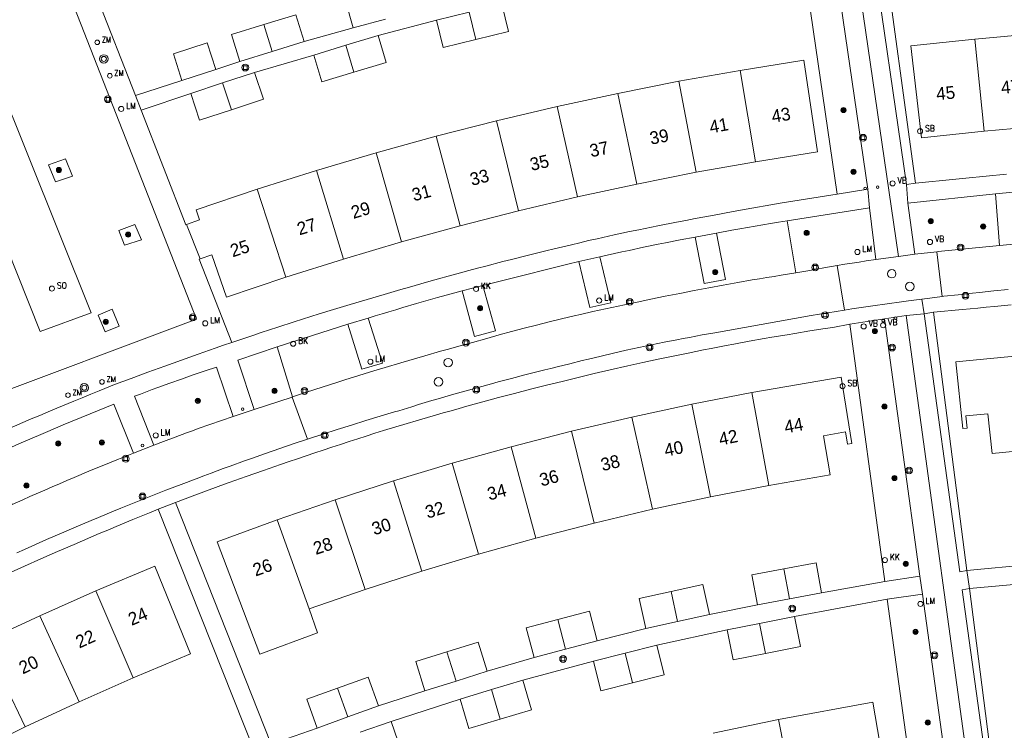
# Model space of a CAD drawing. Header units: metres. Extents: x 138165 to 154469, y 480134 to 494189.
# Tile 663 of 1056: x 146293 to 146390, y 487823 to 487892. Entities that reach past the tile are written whole.
import ezdxf

# ---------------------------------------------------------------- set-up
doc = ezdxf.new("R2010")
doc.units = ezdxf.units.M
doc.header["$LTSCALE"] = 0.001
doc.header["$MEASUREMENT"] = 0
for name, color, linetype, lineweight in [('Level 5', 7, 'Continuous', 0), ('TOP-L-terrein schutting raster hek leuning', 7, 'Continuous', 0), ('TOP-L-topo objecten punt', 7, 'Continuous', 0), ('TOP-L-topo objecten vlak', 7, 'Continuous', 0), ('TOP-T-topo huisnummering naamgeving', 7, 'Continuous', 0)]:
    doc.layers.add(name, color=color, linetype=linetype, lineweight=lineweight)
doc.styles.add('Style-INTL_ISO', font='INTL_ISO.shx')
doc.styles.add('Style-STANDARD', font='STANDARD.shx')

# ---------------------------------------------------------------- blocks, each defined once
blk = doc.blocks.new('24')
at = {"layer": 'TOP-L-topo objecten punt', "color": 7, "linetype": 'Continuous', "lineweight": 0}
for radius in [0.025, 0.0182, 0.0115, 0.005]:
    blk.add_circle((0, 0), radius, dxfattribs=at)
blk = doc.blocks.new('304')
at = {"layer": 'TOP-L-topo objecten punt', "color": 7, "linetype": 'Continuous', "lineweight": 0}
blk.add_circle((0, 0), 0.0225, dxfattribs=at)
at = {"layer": 'TOP-L-topo objecten punt', "color": 7, "linetype": 'Continuous', "lineweight": 0, "style": 'Style-STANDARD'}
blk.add_text('ZM', height=0.054, dxfattribs=at).set_placement((0.0435, 0))
blk = doc.blocks.new('129')
at = {"layer": 'TOP-L-topo objecten punt', "color": 7, "linetype": 'Continuous', "lineweight": 0}
blk.add_circle((0, 0), 0.025, dxfattribs=at)
at = {"layer": 'TOP-L-topo objecten punt', "color": 7, "linetype": 'Continuous', "lineweight": 0, "style": 'Style-STANDARD'}
blk.add_text('SO', height=0.06, dxfattribs=at).set_placement((0.0483, 0))
blk = doc.blocks.new('39')
at = {"layer": 'TOP-L-topo objecten punt', "color": 7, "linetype": 'Continuous', "lineweight": 0}
for p, q in [((0.0175, 0.0175), (-0.0175, 0.0175)), ((-0.0175, 0.0175), (-0.0175, -0.0175)), ((0.0175, 0.0175), (0.0175, -0.0175)), ((0.0175, -0.0175), (-0.0175, -0.0175))]:
    blk.add_line(p, q, dxfattribs=at)
blk.add_circle((0, 0), 0.0332, dxfattribs=at)
blk = doc.blocks.new('*U13')
at = {"layer": 'Level 5', "color": 7, "linetype": 'Continuous', "lineweight": 0}
blk.add_circle((0, 0), 0.0415, dxfattribs=at)
blk = doc.blocks.new('150')
at = {"layer": 'Level 5', "color": 7, "linetype": 'Continuous', "lineweight": 0}
blk.add_blockref('*U13', (0, 0), dxfattribs=at)
blk = doc.blocks.new('72')
at = {"layer": 'TOP-L-topo objecten punt', "color": 7, "linetype": 'Continuous', "lineweight": 0}
blk.add_circle((0, 0), 0.025, dxfattribs=at)
at = {"layer": 'TOP-L-topo objecten punt', "color": 7, "linetype": 'Continuous', "lineweight": 0, "style": 'Style-STANDARD'}
blk.add_text('BK', height=0.06, dxfattribs=at).set_placement((0.0483, 0))
blk = doc.blocks.new('10')
at = {"layer": 'TOP-L-topo objecten punt', "linetype": 'Continuous', "lineweight": 0}
blk.add_circle((0, 0), 0.0125, dxfattribs=at)
blk = doc.blocks.new('16')
at = {"layer": 'TOP-L-topo objecten punt', "color": 7, "linetype": 'Continuous', "lineweight": 0}
blk.add_circle((0, 0), 0.025, dxfattribs=at)
at = {"layer": 'TOP-L-topo objecten punt', "color": 7, "linetype": 'Continuous', "lineweight": 0, "style": 'Style-STANDARD'}
blk.add_text('LM', height=0.06, dxfattribs=at).set_placement((0.0483, 0))
blk = doc.blocks.new('119')
at = {"layer": 'TOP-L-topo objecten punt', "color": 7, "linetype": 'Continuous', "lineweight": 0}
blk.add_circle((0, 0), 0.025, dxfattribs=at)
at = {"layer": 'TOP-L-topo objecten punt', "color": 7, "linetype": 'Continuous', "lineweight": 0, "style": 'Style-STANDARD'}
blk.add_text('KK', height=0.06, dxfattribs=at).set_placement((0.0483, 0))
blk = doc.blocks.new('14')
at = {"layer": 'TOP-L-topo objecten punt', "color": 7, "linetype": 'Continuous', "lineweight": 0}
blk.add_circle((0, 0), 0.025, dxfattribs=at)
at = {"layer": 'TOP-L-topo objecten punt', "color": 7, "linetype": 'Continuous', "lineweight": 0, "style": 'Style-STANDARD'}
blk.add_text('VB', height=0.06, dxfattribs=at).set_placement((0.0483, 0))
blk = doc.blocks.new('175')
at = {"layer": 'TOP-L-topo objecten punt', "color": 7, "linetype": 'Continuous', "lineweight": 0}
blk.add_circle((0, 0), 0.025, dxfattribs=at)
at = {"layer": 'TOP-L-topo objecten punt', "color": 7, "linetype": 'Continuous', "lineweight": 0, "style": 'Style-STANDARD'}
blk.add_text('SB', height=0.06, dxfattribs=at).set_placement((0.0483, 0))
blk = doc.blocks.new('27')
at = {"layer": 'TOP-L-topo objecten punt', "color": 7, "linetype": 'Continuous', "lineweight": 0}
for radius in [0.0415, 0.025]:
    blk.add_circle((0, 0), radius, dxfattribs=at)

msp = doc.modelspace()

# ---------------------------------------------------------------- linework, layer by layer
at = {"layer": 'TOP-L-terrein schutting raster hek leuning', "flags": 128}
for points in [[(146386.078, 487838.269), (146382.819, 487863.555)], [(146374.602, 487862.389), (146378.058, 487837.175)], [(146389.287, 487813.309), (146386.322, 487836.494)], [(146381.469, 487812.257), (146378.285, 487835.459)]]:
    msp.add_lwpolyline(points, dxfattribs=at)
at = {"layer": 'TOP-L-topo objecten vlak', "flags": 128}
for points in [[(146379.378, 487869.022), (146371.12, 487925.666)], [(146285.59, 487862.586), (146288.731, 487854.638), (146310.673, 487862.879), (146294.948, 487903.072), (146278.329, 487896.833)], [(146380.172, 487876.066), (146376.67, 487900.127), (146377.752, 487900.39)], [(146377.752, 487900.39), (146381.035, 487876.185)], [(146373.362, 487875.13), (146369.85, 487899.335)], [(146372.846, 487899.781), (146376.393, 487875.596)], [(146300.347, 487863.496), (146295.357, 487861.683), (146283.094, 487892.46), (146287.986, 487894.306), (146300.347, 487863.496)], [(146304.698, 487884.774), (146300.864, 487894.551), (146300.923, 487894.572)], [(146328.441, 487894.911), (146325.266, 487894.047), (146325.988, 487891.393)], [(146338, 487890.26), (146341.195, 487891.041), (146340.543, 487893.712)], [(146321.201, 487890.068), (146320.388, 487892.694), (146317.245, 487891.722)], [(146329.163, 487892.257), (146325.988, 487891.393)], [(146334.151, 487892.15), (146337.347, 487892.932)], [(146338, 487890.26), (146337.347, 487892.932)], [(146317.245, 487891.722), (146314.101, 487890.75), (146314.915, 487888.123)], [(146318.059, 487889.095), (146317.245, 487891.722)], [(146325.988, 487891.393), (146321.201, 487890.068)], [(146328.437, 487890.642), (146334.151, 487892.15)], [(146334.151, 487892.15), (146334.804, 487889.479), (146338, 487890.26)], [(146325.288, 487889.693), (146328.437, 487890.642)], [(146326.082, 487887.06), (146329.231, 487888.01), (146328.437, 487890.642)], [(146386.868, 487890.305), (146380.592, 487889.634), (146381.64, 487880.624), (146387.75, 487881.278)], [(146392.935, 487890.841), (146386.868, 487890.305)], [(146386.868, 487890.305), (146387.75, 487881.278)], [(146312.552, 487887.316), (146311.726, 487889.939), (146308.407, 487888.874), (146309.233, 487886.251)], [(146321.201, 487890.068), (146318.059, 487889.095)], [(146322.138, 487888.743), (146325.288, 487889.693)], [(146325.288, 487889.693), (146326.082, 487887.06)], [(146318.059, 487889.095), (146314.915, 487888.123)], [(146316.355, 487887.027), (146322.138, 487888.743)], [(146322.138, 487888.743), (146322.932, 487886.11), (146326.082, 487887.06)], [(146314.915, 487888.123), (146312.552, 487887.316)], [(146365.394, 487878.299), (146371.462, 487879.268), (146370.115, 487888.238), (146363.882, 487887.242)], [(146312.552, 487887.316), (146309.233, 487886.251)], [(146313.228, 487886.006), (146316.355, 487887.027)], [(146314.082, 487883.391), (146317.209, 487884.413), (146316.355, 487887.027)], [(146363.882, 487887.242), (146357.887, 487886.171)], [(146365.394, 487878.299), (146363.882, 487887.242)], [(146309.233, 487886.251), (146304.698, 487884.774)], [(146310.1, 487884.985), (146313.228, 487886.006)], [(146313.228, 487886.006), (146314.082, 487883.391)], [(146357.887, 487886.171), (146351.911, 487884.989)], [(146357.887, 487886.171), (146359.563, 487877.257)], [(146304.698, 487884.774), (146305.248, 487883.349)], [(146305.248, 487883.349), (146310.1, 487884.985)], [(146310.1, 487884.985), (146310.954, 487882.37), (146314.082, 487883.391)], [(146351.911, 487884.989), (146345.958, 487883.697)], [(146351.911, 487884.989), (146353.753, 487876.11)], [(146345.958, 487883.697), (146340.031, 487882.296)], [(146347.964, 487874.851), (146345.958, 487883.697)], [(146309.693, 487872.154), (146309.625, 487872.13), (146305.248, 487883.349)], [(146340.031, 487882.296), (146334.13, 487880.786)], [(146340.031, 487882.296), (146342.199, 487873.49)], [(146387.75, 487881.278), (146393.65, 487881.799)], [(146334.13, 487880.786), (146328.258, 487879.166)], [(146336.46, 487872.02), (146334.13, 487880.786)], [(146328.258, 487879.166), (146322.417, 487877.439)], [(146328.258, 487879.166), (146330.749, 487870.445)], [(146296.165, 487877.986), (146297.837, 487878.563), (146298.529, 487876.891), (146296.857, 487876.314), (146296.165, 487877.986)], [(146359.563, 487877.257), (146365.394, 487878.299)], [(146322.417, 487877.439), (146316.608, 487875.605)], [(146325.068, 487868.765), (146322.417, 487877.439)], [(146353.753, 487876.11), (146359.563, 487877.257)], [(146389.936, 487877.065), (146387.957, 487876.883), (146385.978, 487876.694), (146384, 487876.496), (146382.023, 487876.291), (146381.035, 487876.185)], [(146347.964, 487874.851), (146353.753, 487876.11)], [(146381.035, 487876.185), (146380.172, 487876.066)], [(146380.305, 487874.247), (146380.172, 487876.066)], [(146316.608, 487875.605), (146310.627, 487873.594), (146310.971, 487872.599), (146309.693, 487872.154)], [(146373.362, 487875.13), (146371.508, 487874.835), (146369.656, 487874.532), (146367.805, 487874.221), (146366.88, 487874.063), (146365.031, 487873.74), (146364.107, 487873.576), (146363.184, 487873.409), (146361.338, 487873.071), (146360.415, 487872.899), (146359.493, 487872.725), (146358.571, 487872.549), (146357.65, 487872.37), (146355.808, 487872.008), (146353.968, 487871.639), (146353.049, 487871.451), (146351.564, 487871.143), (146349.882, 487870.759), (146349.042, 487870.565), (146348.203, 487870.368), (146347.363, 487870.169), (146346.525, 487869.968), (146345.686, 487869.766), (146344.848, 487869.561), (146343.174, 487869.147), (146341.502, 487868.724), (146340.667, 487868.51), (146338.997, 487868.076), (146338.163, 487867.856), (146337.33, 487867.634), (146336.497, 487867.41), (146335.665, 487867.184), (146334.002, 487866.727), (146333.171, 487866.495), (146331.511, 487866.026), (146330.682, 487865.789), (146329.025, 487865.308), (146327.371, 487864.82), (146325.719, 487864.324), (146324.069, 487863.821), (146322.68, 487863.39), (146321.867, 487863.134), (146320.242, 487862.617), (146318.62, 487862.092), (146317, 487861.559), (146316.191, 487861.29), (146315.383, 487861.019), (146314.131, 487860.595)], [(146316.608, 487875.605), (146319.42, 487866.982)], [(146342.199, 487873.49), (146347.964, 487874.851)], [(146376.393, 487875.596), (146373.362, 487875.13)], [(146376.393, 487875.596), (146376.535, 487873.793)], [(146380.305, 487874.247), (146388.877, 487875.166)], [(146391.986, 487875.452), (146388.877, 487875.166)], [(146388.877, 487875.166), (146389.279, 487870.089)], [(146380.995, 487869.238), (146380.305, 487874.247)], [(146336.46, 487872.02), (146342.199, 487873.49)], [(146368.495, 487872.52), (146373.427, 487873.303), (146376.535, 487873.793)], [(146376.535, 487873.793), (146377.169, 487868.726)], [(146304.64, 487872.163), (146305.273, 487870.645), (146303.615, 487870.112), (146303.06, 487871.556), (146304.64, 487872.163)], [(146311.015, 487868.78), (146309.693, 487872.154)], [(146330.749, 487870.445), (146336.46, 487872.02)], [(146361.561, 487871.309), (146363.076, 487871.588), (146363.834, 487871.725), (146365.35, 487871.992), (146366.868, 487872.251), (146367.628, 487872.378), (146368.495, 487872.52)], [(146369.338, 487867.408), (146368.495, 487872.52)], [(146361.561, 487871.309), (146362.448, 487866.764), (146360.361, 487866.384), (146359.483, 487870.922)], [(146359.483, 487870.922), (146361.561, 487871.309)], [(146325.068, 487868.765), (146330.749, 487870.445)], [(146350.153, 487868.99), (146350.865, 487869.15), (146352.289, 487869.463), (146353.002, 487869.617), (146354.429, 487869.919), (146355.858, 487870.213), (146356.573, 487870.357), (146358.004, 487870.639), (146359.483, 487870.922)], [(146389.279, 487870.089), (146383.265, 487869.501), (146383.142, 487869.487)], [(146389.279, 487870.089), (146392.365, 487870.388)], [(146311.015, 487868.78), (146312.157, 487869.181), (146313.596, 487865.024), (146319.42, 487866.982)], [(146379.378, 487869.022), (146380.995, 487869.238)], [(146383.142, 487869.487), (146380.995, 487869.238)], [(146383.644, 487865.093), (146383.142, 487869.487)], [(146314.131, 487860.595), (146310.932, 487868.748), (146311.015, 487868.78)], [(146319.42, 487866.982), (146325.068, 487868.765)], [(146338.705, 487866.172), (146339.742, 487866.439), (146340.78, 487866.703), (146342.856, 487867.227), (146344.935, 487867.742), (146345.975, 487867.997), (146347.015, 487868.25), (146348.097, 487868.511)], [(146350.153, 487868.99), (146351.239, 487864.492), (146349.163, 487864.028), (146348.097, 487868.511)], [(146348.097, 487868.511), (146350.153, 487868.99)], [(146373.385, 487868.122), (146372.082, 487867.9), (146371.396, 487867.78), (146370.709, 487867.658), (146369.338, 487867.408)], [(146377.169, 487868.726), (146376.209, 487868.579), (146375.521, 487868.47), (146374.832, 487868.36), (146374.144, 487868.248), (146373.385, 487868.122)], [(146374.097, 487863.769), (146373.385, 487868.122)], [(146377.169, 487868.726), (146379.378, 487869.022)], [(146369.338, 487867.408), (146367.912, 487867.185), (146367.199, 487867.071), (146366.487, 487866.954), (146365.775, 487866.836), (146365.063, 487866.715), (146363.641, 487866.469), (146362.22, 487866.214), (146360.8, 487865.952), (146360.091, 487865.818), (146359.382, 487865.681), (146357.965, 487865.403), (146356.55, 487865.117), (146355.137, 487864.824), (146353.795, 487864.537), (146353.177, 487864.412), (146351.941, 487864.156), (146351.324, 487864.025), (146350.708, 487863.892), (146349.476, 487863.62), (146348.246, 487863.341), (146347.631, 487863.198), (146346.404, 487862.907), (146345.178, 487862.608), (146343.954, 487862.301), (146342.732, 487861.986), (146342.122, 487861.826), (146341.513, 487861.664), (146340.295, 487861.334), (146339.079, 487860.996), (146337.673, 487860.595), (146336.115, 487860.167), (146335.337, 487859.951), (146334.56, 487859.732), (146333.007, 487859.289), (146331.456, 487858.838), (146330.681, 487858.61), (146329.133, 487858.147), (146328.36, 487857.913), (146327.588, 487857.677), (146326.045, 487857.2), (146325.274, 487856.958), (146324.504, 487856.714), (146322.966, 487856.222), (146321.43, 487855.721), (146320.074, 487855.272)], [(146338.705, 487866.172), (146339.936, 487861.752), (146337.89, 487861.183), (146336.678, 487865.652)], [(146336.678, 487865.652), (146338.705, 487866.172)], [(146327.479, 487862.984), (146328.153, 487863.193), (146328.828, 487863.399), (146329.503, 487863.604), (146330.179, 487863.807), (146330.855, 487864.008), (146332.209, 487864.404), (146332.888, 487864.599), (146334.245, 487864.984), (146335.605, 487865.361), (146336.678, 487865.652)], [(146383.644, 487865.093), (146383.833, 487865.116), (146385.227, 487865.277), (146386.621, 487865.429), (146387.318, 487865.502), (146388.714, 487865.643), (146390.11, 487865.775)], [(146374.097, 487863.769), (146374.802, 487863.88), (146376.188, 487864.092), (146376.882, 487864.195), (146378.27, 487864.395), (146379.659, 487864.587), (146380.354, 487864.68), (146381.679, 487864.852)], [(146381.679, 487864.852), (146382.441, 487864.948), (146383.644, 487865.093)], [(146381.904, 487863.408), (146381.679, 487864.852)], [(146382.819, 487863.555), (146385.647, 487863.809), (146387.158, 487863.97), (146387.968, 487864.053), (146388.779, 487864.134), (146390.401, 487864.291)], [(146301.027, 487863.28), (146302.404, 487863.856), (146303.094, 487862.206), (146301.717, 487861.63), (146301.027, 487863.28)], [(146321.525, 487851.122), (146323.024, 487851.613), (146324.427, 487852.064), (146325.832, 487852.507), (146327.24, 487852.943), (146328.65, 487853.371), (146330.062, 487853.792), (146330.458, 487853.908), (146331.748, 487854.31), (146332.394, 487854.508), (146333.688, 487854.898), (146334.336, 487855.09), (146335.633, 487855.469), (146336.933, 487855.84), (146338.234, 487856.203), (146339.538, 487856.559), (146340.191, 487856.734), (146341.497, 487857.078), (146342.806, 487857.414), (146343.461, 487857.579), (146344.773, 487857.904), (146345.363, 487858.047), (146345.974, 487858.206), (146347.198, 487858.519), (146348.424, 487858.823), (146349.037, 487858.973), (146350.266, 487859.266), (146351.496, 487859.551), (146352.729, 487859.828), (146353.345, 487859.964), (146354.58, 487860.23), (146355.198, 487860.36), (146356.435, 487860.613), (146357.674, 487860.86), (146358.294, 487860.98), (146358.915, 487861.098), (146360.157, 487861.328), (146361.4, 487861.551), (146362.69, 487861.773), (146370.828, 487863.249), (146374.097, 487863.769)], [(146381.904, 487863.408), (146380.13, 487863.246)], [(146381.904, 487863.408), (146382.819, 487863.555)], [(146386.078, 487838.269), (146385.372, 487838.144), (146381.904, 487863.408)], [(146382.819, 487863.555), (146386.078, 487838.269)], [(146308.622, 487844.923), (146310.773, 487845.752), (146311.382, 487845.976), (146313.045, 487846.583), (146313.878, 487846.883), (146315.544, 487847.478), (146316.379, 487847.773), (146317.214, 487848.066), (146318.886, 487848.646), (146319.723, 487848.933), (146320.561, 487849.218), (146322.238, 487849.783), (146323.078, 487850.062), (146323.918, 487850.34), (146324.759, 487850.616), (146325.601, 487850.89), (146326.443, 487851.162), (146327.286, 487851.432), (146328.129, 487851.7), (146328.973, 487851.966), (146330.192, 487852.337), (146330.962, 487852.568), (146332.503, 487853.025), (146334.047, 487853.474), (146334.82, 487853.696), (146335.593, 487853.916), (146336.366, 487854.133), (146337.141, 487854.349), (146338.691, 487854.776), (146340.243, 487855.194), (146341.02, 487855.4), (146341.797, 487855.605), (146343.354, 487856.008), (146344.912, 487856.403), (146346.472, 487856.79), (146347.253, 487856.981), (146348.034, 487857.17), (146348.816, 487857.357), (146349.598, 487857.542), (146351.164, 487857.906), (146352.886, 487858.297), (146354.363, 487858.626), (146355.102, 487858.787), (146355.842, 487858.947), (146357.323, 487859.26), (146358.805, 487859.565), (146359.546, 487859.715), (146360.288, 487859.863), (146361.031, 487860.009), (146362.517, 487860.294), (146363.261, 487860.434), (146364.749, 487860.708), (146366.239, 487860.974), (146366.984, 487861.104), (146368.476, 487861.359), (146369.222, 487861.483), (146370.716, 487861.725), (146372.211, 487861.96), (146372.959, 487862.074), (146374.602, 487862.389)], [(146318.577, 487860.164), (146325.468, 487862.374)], [(146327.479, 487862.984), (146328.867, 487858.576), (146326.838, 487857.982), (146325.468, 487862.374)], [(146325.468, 487862.374), (146327.479, 487862.984)], [(146374.602, 487862.389), (146378.017, 487862.895)], [(146378.058, 487837.175), (146374.602, 487862.389)], [(146380.13, 487863.246), (146378.017, 487862.895)], [(146378.017, 487862.895), (146381.478, 487837.72)], [(146380.13, 487863.246), (146387.023, 487813.028), (146387.836, 487806.426)], [(146314.131, 487860.595), (146313.318, 487860.317), (146312.493, 487860.032), (146310.845, 487859.457), (146309.2, 487858.874), (146308.378, 487858.58), (146307.557, 487858.284), (146305.917, 487857.686), (146304.28, 487857.081), (146302.646, 487856.468), (146301.143, 487855.864), (146300.31, 487855.526), (146299.477, 487855.186), (146298.645, 487854.844), (146296.984, 487854.155), (146296.154, 487853.808), (146295.325, 487853.458), (146294.497, 487853.107), (146292.843, 487852.4), (146291.193, 487851.685), (146289.545, 487850.963), (146287.901, 487850.233)], [(146316.321, 487854.037), (146314.699, 487858.869), (146318.577, 487860.164)], [(146318.577, 487860.164), (146320.074, 487855.272)], [(146393.804, 487859.538), (146384.988, 487858.704), (146385.675, 487852.157), (146386.103, 487852.198), (146385.976, 487853.414), (146388.135, 487853.618), (146388.541, 487849.739), (146394.583, 487850.311)], [(146306.501, 487850.552), (146304.605, 487855.33), (146305.176, 487855.547), (146306.32, 487855.975), (146306.894, 487856.186), (146308.042, 487856.603), (146309.193, 487857.012), (146310.347, 487857.414), (146310.925, 487857.612), (146311.504, 487857.808), (146312.634, 487858.185), (146314.254, 487853.345)], [(146366.7, 487846.586), (146372.682, 487847.62), (146372.055, 487851.469), (146374.193, 487851.839), (146374.389, 487850.632), (146374.814, 487850.706), (146373.754, 487857.204), (146365.029, 487855.692)], [(146365.029, 487855.692), (146359.138, 487854.551)], [(146366.7, 487846.586), (146365.029, 487855.692)], [(146320.025, 487855.256), (146316.321, 487854.037)], [(146320.074, 487855.272), (146320.025, 487855.256)], [(146320.025, 487855.256), (146321.525, 487851.122)], [(146292.632, 487844.728), (146290.664, 487849.517), (146291.531, 487849.899), (146293.269, 487850.657), (146294.139, 487851.033), (146295.881, 487851.78), (146297.626, 487852.519), (146298.499, 487852.886), (146299.374, 487853.251), (146300.249, 487853.615), (146301.125, 487853.976), (146302.561, 487854.564), (146304.49, 487849.77)], [(146314.254, 487853.345), (146316.321, 487854.037)], [(146359.138, 487854.551), (146353.272, 487853.291)], [(146359.138, 487854.551), (146360.992, 487845.478)], [(146314.254, 487853.345), (146313.111, 487852.958), (146311.971, 487852.564), (146310.833, 487852.161), (146310.265, 487851.958), (146309.698, 487851.752), (146308.566, 487851.335), (146307.436, 487850.91), (146306.501, 487850.552)], [(146353.272, 487853.291), (146347.359, 487851.896)], [(146355.306, 487844.258), (146353.272, 487853.291)], [(146347.359, 487851.896), (146341.477, 487850.381)], [(146349.577, 487842.906), (146347.359, 487851.896)], [(146293.094, 487840.01), (146293.816, 487840.333), (146295.262, 487840.974), (146295.986, 487841.292), (146297.437, 487841.921), (146298.89, 487842.544), (146300.347, 487843.159), (146301.077, 487843.464), (146302.539, 487844.068), (146303.271, 487844.367), (146304.737, 487844.96), (146306.206, 487845.545), (146307.678, 487846.123), (146309.153, 487846.694), (146310.631, 487847.257), (146311.371, 487847.536), (146312.112, 487847.813), (146313.275, 487848.243), (146313.967, 487848.496), (146315.353, 487848.996), (146316.047, 487849.244), (146317.437, 487849.733), (146318.83, 487850.214), (146320.226, 487850.688), (146321.525, 487851.122)], [(146304.49, 487849.77), (146306.501, 487850.552)], [(146341.477, 487850.381), (146335.697, 487848.768)], [(146341.477, 487850.381), (146343.877, 487841.439)], [(146304.49, 487849.77), (146303.035, 487849.183), (146301.583, 487848.588), (146300.858, 487848.288), (146300.134, 487847.986), (146298.688, 487847.376), (146297.966, 487847.069), (146297.245, 487846.759), (146296.525, 487846.448), (146295.806, 487846.135), (146294.369, 487845.504), (146293.652, 487845.185), (146292.632, 487844.728)], [(146335.697, 487848.768), (146329.952, 487847.039)], [(146338.277, 487839.875), (146335.697, 487848.768)], [(146329.952, 487847.039), (146324.242, 487845.196)], [(146332.709, 487838.2), (146329.952, 487847.039)], [(146360.992, 487845.478), (146366.7, 487846.586)], [(146324.242, 487845.196), (146318.569, 487843.238)], [(146324.242, 487845.196), (146327.176, 487836.413)], [(146355.306, 487844.258), (146360.992, 487845.478)], [(146292.523, 487838.099), (146293.818, 487838.681), (146295.442, 487839.404), (146297.07, 487840.12), (146298.701, 487840.829), (146299.517, 487841.18), (146301.153, 487841.878), (146301.972, 487842.224), (146302.792, 487842.568), (146304.434, 487843.251), (146306.078, 487843.926), (146306.902, 487844.261)], [(146306.902, 487844.261), (146308.622, 487844.923)], [(146306.902, 487844.261), (146316.347, 487820.53), (146311.903, 487818.644)], [(146322.476, 487822.838), (146317.987, 487821.251), (146308.622, 487844.923)], [(146349.577, 487842.906), (146355.306, 487844.258)], [(146318.569, 487843.238), (146312.699, 487841.079), (146316.871, 487830.081), (146322.52, 487832.16), (146321.68, 487834.515)], [(146321.68, 487834.515), (146318.569, 487843.238)], [(146343.877, 487841.439), (146349.577, 487842.906)], [(146338.277, 487839.875), (146343.877, 487841.439)], [(146332.709, 487838.2), (146338.277, 487839.875)], [(146304.483, 487827.759), (146310.083, 487830.102), (146306.595, 487838.679), (146300.824, 487836.265)], [(146368.161, 487838.441), (146365.015, 487837.854), (146365.567, 487834.904)], [(146371.857, 487836.078), (146371.306, 487839.027), (146368.161, 487838.441)], [(146368.161, 487838.441), (146368.712, 487835.491)], [(146392.304, 487838.855), (146386.078, 487838.269)], [(146386.322, 487836.494), (146386.078, 487838.269)], [(146327.176, 487836.413), (146332.709, 487838.2)], [(146381.478, 487837.72), (146378.058, 487837.175)], [(146381.478, 487837.72), (146381.739, 487835.947)], [(146386.322, 487836.494), (146395.773, 487837.352)], [(146321.68, 487834.515), (146327.176, 487836.413)], [(146360.884, 487833.963), (146360.239, 487836.893), (146357.114, 487836.204)], [(146378.058, 487837.175), (146371.857, 487836.078)], [(146388.824, 487813.243), (146385.608, 487836.389), (146386.322, 487836.494)], [(146386.322, 487836.494), (146389.287, 487813.309)], [(146300.824, 487836.265), (146295.337, 487833.84)], [(146304.483, 487827.759), (146300.824, 487836.265)], [(146357.114, 487836.204), (146353.988, 487835.516), (146354.633, 487832.586)], [(146357.114, 487836.204), (146357.759, 487833.275)], [(146368.712, 487835.491), (146365.567, 487834.904)], [(146371.857, 487836.078), (146368.712, 487835.491)], [(146369.198, 487833.762), (146378.285, 487835.459)], [(146378.285, 487835.459), (146381.739, 487835.947)], [(146381.469, 487812.257), (146378.285, 487835.459)], [(146381.739, 487835.947), (146384.917, 487812.772)], [(146365.567, 487834.904), (146360.884, 487833.963)], [(146295.337, 487833.84), (146289.899, 487831.304)], [(146295.337, 487833.84), (146299.166, 487825.408)], [(146346.034, 487833.462), (146342.939, 487832.642), (146343.707, 487829.742)], [(146349.896, 487831.38), (146349.128, 487834.281), (146346.034, 487833.462)], [(146346.034, 487833.462), (146346.802, 487830.561)], [(146360.884, 487833.963), (146357.759, 487833.275)], [(146365.763, 487833.083), (146369.198, 487833.762)], [(146366.347, 487830.141), (146369.781, 487830.819), (146369.198, 487833.762)], [(146354.633, 487832.586), (146349.896, 487831.38)], [(146357.759, 487833.275), (146354.633, 487832.586)], [(146355.717, 487830.945), (146362.625, 487832.462)], [(146362.625, 487832.462), (146365.763, 487833.083)], [(146362.625, 487832.462), (146363.208, 487829.52), (146366.347, 487830.141)], [(146365.763, 487833.083), (146366.347, 487830.141)], [(146293.896, 487822.951), (146289.899, 487831.304)], [(146339.126, 487828.398), (146338.234, 487831.262), (146335.178, 487830.311)], [(146346.802, 487830.561), (146343.707, 487829.742)], [(146349.896, 487831.38), (146346.802, 487830.561)], [(146352.612, 487830.167), (146355.717, 487830.945)], [(146353.341, 487827.257), (146356.446, 487828.035), (146355.717, 487830.945)], [(146335.178, 487830.311), (146332.123, 487829.36), (146333.015, 487826.495)], [(146336.07, 487827.447), (146335.178, 487830.311)], [(146343.707, 487829.742), (146339.126, 487828.398)], [(146349.521, 487829.392), (146352.612, 487830.167)], [(146352.612, 487830.167), (146353.341, 487827.257)], [(146342.609, 487827.513), (146349.521, 487829.392)], [(146349.521, 487829.392), (146350.237, 487826.48), (146353.341, 487827.257)], [(146299.166, 487825.408), (146304.483, 487827.759)], [(146328.496, 487825.01), (146327.477, 487827.832), (146324.467, 487826.746)], [(146339.126, 487828.398), (146336.07, 487827.447)], [(146324.467, 487826.746), (146321.457, 487825.66), (146322.476, 487822.838)], [(146324.467, 487826.746), (146325.486, 487823.924)], [(146336.07, 487827.447), (146333.015, 487826.495)], [(146339.543, 487826.599), (146342.609, 487827.513)], [(146340.4, 487823.724), (146343.466, 487824.638), (146342.609, 487827.513)], [(146333.015, 487826.495), (146328.496, 487825.01)], [(146329.719, 487823.478), (146336.477, 487825.683)], [(146336.477, 487825.683), (146339.543, 487826.599)], [(146336.477, 487825.683), (146337.333, 487822.809), (146340.4, 487823.724)], [(146339.543, 487826.599), (146340.4, 487823.724)], [(146293.896, 487822.951), (146299.166, 487825.408)], [(146328.496, 487825.01), (146325.486, 487823.924)], [(146369.42, 487814.592), (146375.867, 487815.773), (146375.211, 487819.617), (146377.345, 487820.008), (146377.551, 487818.803), (146377.974, 487818.881), (146376.867, 487825.371), (146367.64, 487823.679)], [(146325.486, 487823.924), (146322.476, 487822.838)], [(146288.612, 487820.356), (146293.896, 487822.951)], [(146326.696, 487822.428), (146329.719, 487823.478)], [(146327.681, 487819.594), (146330.704, 487820.644), (146329.719, 487823.478)], [(146367.64, 487823.679), (146361.25, 487822.346)], [(146367.64, 487823.679), (146369.42, 487814.592)]]:
    msp.add_lwpolyline(points, dxfattribs=at)

# ---------------------------------------------------------------- block references
at = {"layer": 'TOP-L-topo objecten punt', "xscale": 10, "yscale": 10, "zscale": 10}
for name, p in [('304', (146300.953, 487889.983)), ('27', (146301.598, 487888.361)), ('39', (146315.445, 487887.513)), ('304', (146302.181, 487886.711)), ('39', (146301.984, 487884.413)), ('16', (146303.297, 487883.464)), ('24', (146373.997, 487883.352)), ('175', (146381.494, 487881.273)), ('39', (146375.908, 487880.643)), ('24', (146297.2, 487877.486)), ('24', (146374.972, 487877.319)), ('14', (146378.807, 487876.174)), ('10', (146376.12, 487875.687)), ('10', (146377.347, 487875.806)), ('24', (146382.533, 487872.474)), ('24', (146387.671, 487871.952)), ('24', (146303.968, 487871.156)), ('24', (146370.39, 487871.318)), ('14', (146382.463, 487870.436)), ('16', (146375.361, 487869.456)), ('39', (146385.459, 487869.892)), ('39', (146371.223, 487867.943)), ('24', (146361.449, 487867.486)), ('150', (146378.72, 487867.328)), ('129', (146296.514, 487865.874)), ('119', (146338.031, 487865.844)), ('150', (146380.496, 487866.08)), ('16', (146350.082, 487864.701)), ('39', (146385.937, 487865.171)), ('39', (146353.074, 487864.576)), ('39', (146310.302, 487863.057)), ('24', (146338.421, 487863.944)), ('39', (146372.189, 487863.272)), ('24', (146301.785, 487862.616)), ('16', (146311.524, 487862.472)), ('14', (146375.972, 487862.174)), ('14', (146377.877, 487862.283)), ('10', (146377.877, 487862.723)), ('10', (146379.088, 487862.978)), ('24', (146377.073, 487861.715)), ('72', (146320.128, 487860.469)), ('39', (146337.036, 487860.581)), ('39', (146355.015, 487860.119)), ('39', (146378.756, 487860.098)), ('16', (146327.689, 487858.706)), ('150', (146335.296, 487858.624)), ('27', (146299.681, 487856.165)), ('304', (146301.414, 487856.737)), ('150', (146334.352, 487856.736)), ('175', (146373.905, 487856.319)), ('304', (146298.089, 487855.433)), ('24', (146318.312, 487855.857)), ('39', (146321.239, 487855.848)), ('39', (146338.048, 487855.972)), ('24', (146310.799, 487854.883)), ('10', (146315.188, 487854.071)), ('24', (146378.004, 487854.318)), ('16', (146306.678, 487851.499)), ('39', (146323.211, 487851.495)), ('24', (146297.134, 487850.7)), ('24', (146301.406, 487850.8)), ('10', (146305.386, 487850.51)), ('39', (146303.737, 487849.213)), ('39', (146380.415, 487848.056)), ('24', (146378.976, 487847.32)), ('24', (146294.017, 487846.585)), ('39', (146305.38, 487845.523)), ('119', (146378.053, 487839.291)), ('24', (146380.086, 487838.923)), ('16', (146381.529, 487834.992)), ('39', (146368.979, 487834.541)), ('24', (146381.055, 487832.26)), ('39', (146346.552, 487829.604)), ('39', (146382.9, 487829.965)), ('24', (146382.244, 487823.376))]:
    msp.add_blockref(name, p, dxfattribs=at)

# ---------------------------------------------------------------- texts
at = {"layer": 'TOP-T-topo huisnummering naamgeving', "style": 'Style-INTL_ISO'}
for s, rotation, p in [('45', 5.5, (146383.128, 487884.311)), ('47', 5.5, (146389.474, 487884.936)), ('43', 9.6, (146367.068, 487882.103)), ('41', 10.6, (146360.998, 487881.061)), ('39', 10.6, (146355.153, 487879.962)), ('37', 11.7, (146349.289, 487878.729)), ('35', 12.7, (146343.461, 487877.392)), ('33', 14.8, (146337.62, 487875.923)), ('31', 14.8, (146331.938, 487874.412)), ('29', 16.9, (146326.024, 487872.69)), ('27', 16.9, (146320.738, 487871.077)), ('25', 18, (146314.205, 487868.929)), ('44', 10.3, (146368.322, 487851.687)), ('42', 11.5, (146361.93, 487850.499)), ('40', 11.5, (146356.589, 487849.409)), ('38', 13.8, (146350.415, 487847.985)), ('36', 15, (146344.436, 487846.488)), ('34', 15, (146339.321, 487845.117)), ('32', 17.3, (146333.289, 487843.336)), ('30', 17.3, (146328.056, 487841.707)), ('28', 18.4, (146322.343, 487839.789)), ('26', 19.6, (146316.449, 487837.673)), ('24', 23.2, (146304.317, 487832.839)), ('22', 24.4, (146299.196, 487830.617)), ('20', 25.5, (146293.658, 487828.083))]:
    msp.add_text(s, height=1.25, rotation=rotation, dxfattribs=at).set_placement(p)

doc.saveas('drawing.dxf')
